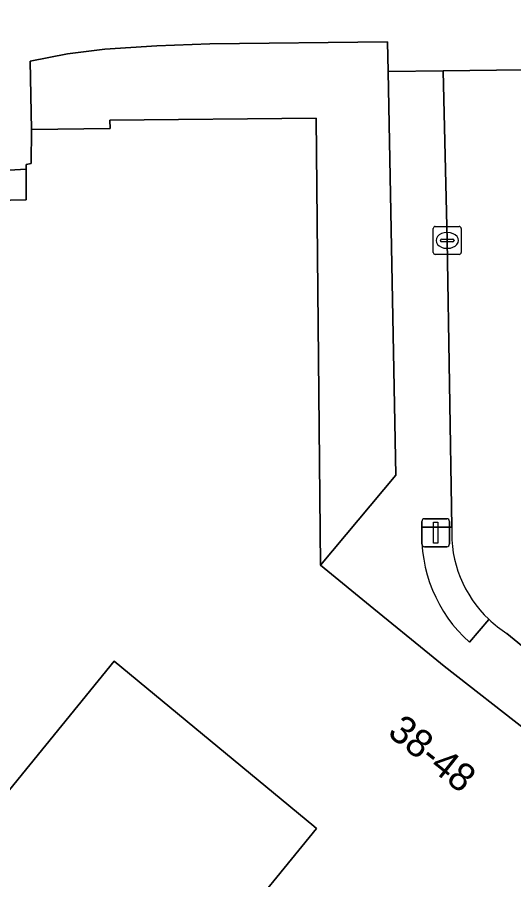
# Model space of a CAD drawing. Extents: x 161881 to 162523, y 381678 to 382381.
# Drawn here: x 162037.06 to 162054.79, y 382216.77 to 382247.57 of the extents above; entities that cross this region are included whole.
import ezdxf

# ---------------------------------------------------------------- set-up
doc = ezdxf.new("R2010")
doc.units = 0
for name, color, linetype in [('IMGEO_Erf', 7, 'Continuous'), ('IMGEO_Groenvoorziening', 7, 'Continuous'), ('IMGEO_Kolk', 7, 'Continuous'), ('IMGEO_Lichtmast', 7, 'Continuous'), ('IMGEO_Pand', 7, 'Continuous'), ('IMGEO_Pand_nummerreeks', 7, 'Continuous'), ('IMGEO_Rijbaan_lokaal_open', 7, 'Continuous'), ('IMGEO_Voetpad_open', 7, 'Continuous')]:
    doc.layers.add(name, color=color, linetype=linetype)

msp = doc.modelspace()

# ---------------------------------------------------------------- linework, layer by layer
at = {"layer": 'IMGEO_Erf'}
msp.add_lwpolyline([(162036.342, 382242.085), (162034.44, 382239.794), (162034.586, 382239.676), (162035.673, 382241.016), (162037.383, 382241.049), (162037.377, 382242.139)], close=True, dxfattribs=at)
msp.add_lwpolyline([(162044.544, 382214.673), (162047.748, 382218.602), (162047.645, 382218.687), (162040.524, 382224.57), (162033.762, 382216.278)], dxfattribs=at)
at = {"layer": 'IMGEO_Groenvoorziening'}
msp.add_lwpolyline([(162050.305, 382245.628), (162050.285, 382246.695), (162043.939, 382246.616), (162042.043, 382246.549), (162040.191, 382246.435), (162038.859, 382246.262), (162037.524, 382246.002), (162037.565, 382243.563), (162040.377, 382243.598), (162040.372, 382243.89), (162047.733, 382243.965), (162047.89, 382228.005), (162050.579, 382231.219)], close=True, dxfattribs=at)
at = {"layer": 'IMGEO_Kolk'}
for p, q in [((162051.912, 382239.172), (162051.912, 382240.024)), ((162051.987, 382240.098), (162052.839, 382240.098)), ((162052.913, 382240.024), (162052.913, 382239.172)), ((162052.4, 382239.878), (162052.425, 382239.878)), ((162052.171, 382239.592), (162052.171, 382239.604)), ((162052.609, 382239.555), (162052.211, 382239.555)), ((162052.214, 382239.641), (162052.612, 382239.641)), ((162052.655, 382239.604), (162052.655, 382239.592)), ((162052.839, 382239.098), (162051.987, 382239.098)), ((162052.423, 382239.318), (162052.398, 382239.318))]:
    msp.add_line(p, q, dxfattribs=at)
for points in [[(162051.912, 382239.172), (162051.912, 382240.024)], [(162051.987, 382240.098), (162052.839, 382240.098)], [(162052.913, 382240.024), (162052.913, 382239.172)], [(162052.839, 382239.098), (162051.987, 382239.098)]]:
    msp.add_lwpolyline(points, dxfattribs=at)
for centre, radius, start, end in [((162051.989, 382240.022), 0.0765, 91.552, 178.448), ((162051.989, 382240.022), 0.0765, 91.552, 178.448), ((162052.837, 382240.022), 0.0765, 1.552, 88.448), ((162052.837, 382240.022), 0.0765, 1.552, 88.448), ((162052.211, 382239.601), 0.0403, 85.8775, 175.7526), ((162052.208, 382239.591), 0.0366, 178.938, 274.7102), ((162052.612, 382239.598), 0.043, 264.8664, 352.4533), ((162052.616, 382239.603), 0.0386, 1.7309, 96.639), ((162051.989, 382239.174), 0.0765, 181.552, 268.448), ((162051.989, 382239.174), 0.0765, 181.552, 268.448), ((162052.837, 382239.174), 0.0765, 271.552, 358.448), ((162052.837, 382239.174), 0.0765, 271.552, 358.448)]:
    msp.add_arc(centre, radius, start, end, dxfattribs=at)
for centre, major_axis, ratio, start_param, end_param in [((162052.399, 382239.598), (-0.387, 0.002), 0.722429, 4.712389, 7.853982), ((162052.424, 382239.598), (-0.39, 0.002), 0.717154, 1.570796, 4.712389)]:
    msp.add_ellipse(centre, major_axis=major_axis, ratio=ratio, start_param=start_param, end_param=end_param, dxfattribs=at)
at = {"layer": 'IMGEO_Lichtmast'}
for p, q in [((162051.504, 382228.763), (162051.504, 382229.563)), ((162051.504, 382229.563), (162051.504, 382228.763)), ((162051.604, 382229.663), (162052.394, 382229.663)), ((162052.394, 382229.663), (162051.604, 382229.663)), ((162052.494, 382229.563), (162052.494, 382228.763)), ((162052.494, 382228.763), (162052.494, 382229.563)), ((162052.394, 382228.663), (162051.604, 382228.663)), ((162051.604, 382228.663), (162052.394, 382228.663))]:
    msp.add_line(p, q, dxfattribs=at)
msp.add_lwpolyline([(162051.924, 382229.538), (162052.074, 382229.538), (162052.074, 382228.788), (162051.924, 382228.788), (162051.924, 382229.538)], dxfattribs=at)
for centre, start, end in [((162051.604, 382229.563), 90, 180), ((162051.604, 382229.563), 90, 180), ((162052.394, 382229.563), 0, 90), ((162052.394, 382229.563), 360, 90), ((162051.604, 382228.763), 180, 270), ((162051.604, 382228.763), 180, 270), ((162052.394, 382228.763), 270, 0), ((162052.394, 382228.763), 270, 0)]:
    msp.add_arc(centre, 0.1, start, end, dxfattribs=at)
at = {"layer": 'IMGEO_Pand'}
for points in [[(162057.305, 382208.775), (162061.973, 382217.567), (162061.818, 382217.696), (162061.345, 382218.091), (162060.961, 382217.63), (162058.281, 382219.725), (162052.307, 382224.393), (162051.779, 382224.824), (162049.793, 382226.448), (162047.89, 382228.005), (162047.733, 382243.965), (162040.372, 382243.89), (162040.377, 382243.598), (162037.565, 382243.563), (162037.558, 382242.348), (162037.376, 382242.31), (162037.377, 382242.139), (162037.383, 382241.049), (162035.673, 382241.016)], [(162033.762, 382216.278), (162040.524, 382224.57), (162047.645, 382218.687), (162047.748, 382218.602), (162044.544, 382214.673)]]:
    msp.add_lwpolyline(points, dxfattribs=at)
at = {"layer": 'IMGEO_Rijbaan_lokaal_open'}
for points in [[(162057.421, 382231.564), (162057.303, 382232.917), (162057.231, 382234.413), (162057.166, 382237.871), (162057.133, 382239.665), (162057.025, 382245.71), (162052.265, 382245.652), (162052.41, 382239.598), (162052.576, 382229.365)], [(162054.538, 382225.568), (162056.848, 382223.672), (162062.715, 382218.833), (162065.737, 382216.341), (162068.807, 382213.809)]]:
    msp.add_lwpolyline(points, dxfattribs=at)
for centre, radius, start, end in [((162043.066, 382219.614), 29.969, 92.0052, 118.3335), ((162056.812, 382229.15), 4.241, 177.0932, 226.5875), ((162056.77, 382229.085), 4.165, 226.3849, 237.5934)]:
    msp.add_arc(centre, radius, start, end, dxfattribs=at)
at = {"layer": 'IMGEO_Voetpad_open'}
for points in [[(162036.342, 382242.085), (162037.377, 382242.139), (162037.376, 382242.31), (162037.558, 382242.348), (162037.565, 382243.563), (162037.524, 382246.002), (162038.859, 382246.262), (162040.191, 382246.435), (162042.043, 382246.549), (162043.939, 382246.616), (162050.285, 382246.695), (162050.305, 382245.628), (162052.265, 382245.652), (162057.025, 382245.71), (162057.985, 382245.726), (162061.3, 382245.783), (162069.671, 382245.926), (162077.067, 382246.054), (162082.549, 382246.131), (162084.055, 382250.261)], [(162052.265, 382245.652), (162050.305, 382245.628), (162050.579, 382231.219), (162047.89, 382228.005), (162049.793, 382226.448), (162051.779, 382224.824), (162052.307, 382224.393), (162058.281, 382219.725), (162058.691, 382220.225), (162061.345, 382218.091), (162061.818, 382217.696), (162062.715, 382218.833), (162056.848, 382223.672), (162054.538, 382225.568)], [(162051.511, 382229.365), (162052.576, 382229.365), (162052.41, 382239.598), (162052.265, 382245.652)], [(162052.576, 382229.365), (162051.511, 382229.365)], [(162053.203, 382225.254), (162053.897, 382226.069)], [(162053.897, 382226.069), (162053.203, 382225.254)]]:
    msp.add_lwpolyline(points, dxfattribs=at)
for centre, radius, start, end in [((162043.066, 382219.614), 29.969, 92.0052, 118.3335), ((162056.604, 382229.058), 5.103, 176.5469, 228.1951), ((162056.604, 382229.058), 5.103, 176.5469, 228.1951), ((162056.812, 382229.15), 4.241, 177.0932, 226.5875), ((162056.77, 382229.085), 4.165, 226.3849, 237.5934)]:
    msp.add_arc(centre, radius, start, end, dxfattribs=at)

# ---------------------------------------------------------------- texts
at = {"layer": 'IMGEO_Pand_nummerreeks'}
msp.add_text('38-48', height=1, rotation=321.5594, dxfattribs=at).set_placement((162050.238, 382221.954))

doc.saveas('drawing.dxf')
